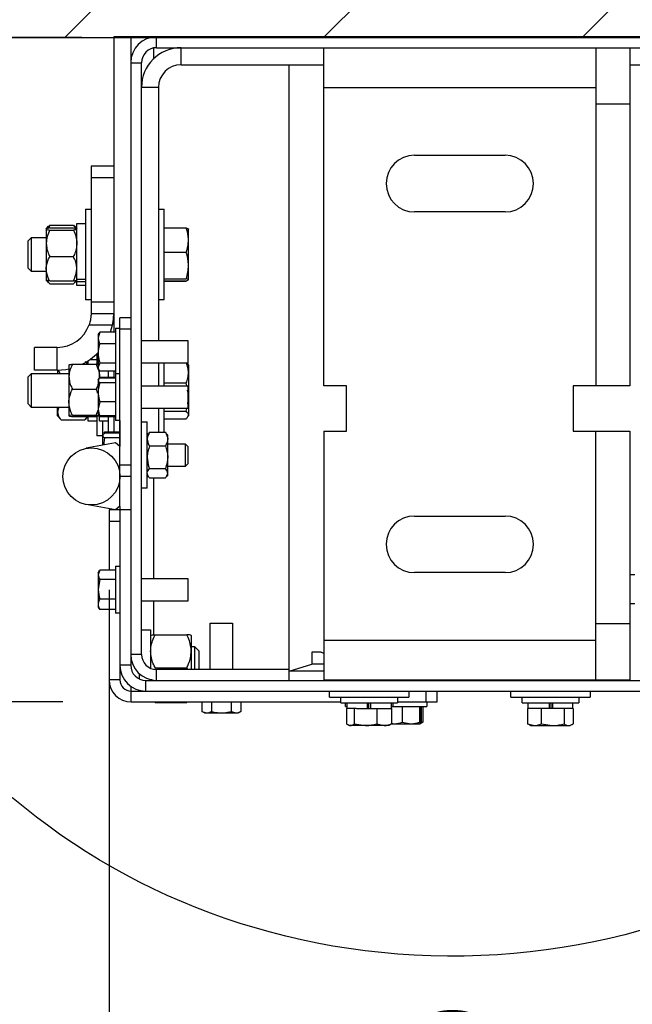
# Model space of a CAD drawing. Header units: inches. Extents: x 170 to 312, y 215 to 248.
# Tile 295 of 557: x 226.201 to 226.62, y 238.45 to 239.123. Entities that reach past the tile are written whole.
import ezdxf

# ---------------------------------------------------------------- set-up
doc = ezdxf.new("R2010")
doc.units = ezdxf.units.IN
doc.header["$LTSCALE"] = 0.25
doc.header["$MEASUREMENT"] = 0
for name, color, linetype in [('ANNOTATIONS', 1, 'Continuous'), ('DETAILS', 4, 'Continuous'), ('STANDARD MOTOR LH', 7, 'Continuous')]:
    doc.layers.add(name, color=color, linetype=linetype)
doc.styles.add('ARIAL', font='arial.ttf', dxfattribs={"height": 0.09375})
doc.dimstyles.new('STANDARD$0', dxfattribs={"dimtxt": 0.09375, "dimasz": 0.09375, "dimexe": 0.03125, "dimexo": 0.046875, "dimgap": 0.09, "dimtad": 0, "dimtih": 1, "dimtoh": 1, "dimdec": 4, "dimzin": 0, "dimdsep": 46, "dimtxsty": 'ARIAL', "dimcen": 0.09, "dimadec": 0, "dimazin": 0, "dimtfac": 1, "dimtdec": 4, "dimtofl": 0, "dimtmove": 0, "dimatfit": 1, "dimfxl": 1, "dimtolj": 1, "dimtzin": 0, "dimarcsym": 0})

# ---------------------------------------------------------------- blocks, each defined once
blk = doc.blocks.new('*D234')
at = {"layer": 'ANNOTATIONS', "color": 0, "lineweight": -2, "transparency": 16777216}
for p, q in [((226.2623, 238.73315), (226.2623, 238.35022)), ((226.76515, 238.71486), (226.76515, 238.35022)), ((226.35605, 238.3971), (226.40389, 238.3971)), ((226.6714, 238.3971), (226.63677, 238.3971))]:
    blk.add_line(p, q, dxfattribs=at)
at = {"layer": 'ANNOTATIONS', "color": 0, "transparency": 16777216}
for points in [[(226.35605, 238.41272), (226.35605, 238.38147), (226.2623, 238.3971)], [(226.6714, 238.41272), (226.6714, 238.38147), (226.76515, 238.3971)]]:
    blk.add_solid(points, dxfattribs=at)
at = {"layer": 'defpoints', "color": 0, "transparency": 16777216}
for p in [(226.2623, 238.78003), (226.76515, 238.76173), (226.76515, 238.3971)]:
    blk.add_point(p, dxfattribs=at)
at = {"layer": 'ANNOTATIONS', "color": 0, "transparency": 16777216, "insert": (226.52033, 238.3971), "char_height": 0.09375, "attachment_point": 5, "style": 'ARIAL'}
blk.add_mtext('\\A1;8"', dxfattribs=at)
blk = doc.blocks.new('*D235')
at = {"layer": 'ANNOTATIONS', "color": 0, "lineweight": -2, "transparency": 16777216}
for p, q in [((225.74219, 239.20442), (225.74219, 239.29817)), ((226.24359, 239.11067), (225.69532, 239.11067)), ((226.23054, 238.65653), (225.69532, 238.65653)), ((225.74219, 238.56278), (225.74219, 238.46903))]:
    blk.add_line(p, q, dxfattribs=at)
at = {"layer": 'ANNOTATIONS', "color": 0, "transparency": 16777216}
for points in [[(225.72657, 239.20442), (225.75782, 239.20442), (225.74219, 239.11067)], [(225.72657, 238.56278), (225.75782, 238.56278), (225.74219, 238.65653)]]:
    blk.add_solid(points, dxfattribs=at)
at = {"layer": 'defpoints', "color": 0, "transparency": 16777216}
for p in [(226.29047, 239.11067), (225.74219, 238.65653), (226.27741, 238.65653)]:
    blk.add_point(p, dxfattribs=at)
at = {"layer": 'ANNOTATIONS', "color": 0, "transparency": 16777216, "insert": (225.74219, 238.92903), "char_height": 0.09375, "attachment_point": 5, "style": 'ARIAL'}
blk.add_mtext('\\A1;7 7/32"', dxfattribs=at)

msp = doc.modelspace()

# ---------------------------------------------------------------- hatches: boundary and pattern name
at = {"layer": 'STANDARD MOTOR LH'}
h = msp.add_hatch(dxfattribs=at)
h.set_pattern_fill('ANSI31', color=256, style=0)
h.set_pattern_definition([(45, (50.32115, -11.93033), (-0.08838835, 0.08838835), [])])
h.paths.add_polyline_path([(226.76515, 239.62629), (226.07765, 239.62629), (226.07765, 239.38909), (226.01355, 239.38909), (226.15562, 239.34219), (226.07765, 239.34219), (226.07765, 239.11067), (226.76515, 239.11067), (226.76515, 239.27317)])

# ---------------------------------------------------------------- linework, layer by layer
at = {"layer": 'DETAILS'}
msp.add_ellipse((226.49637, 238.88981), major_axis=(0.4425, -0.00305), ratio=0.919729, dxfattribs=at)
at = {"layer": 'STANDARD MOTOR LH'}
for p, q in [((226.07765, 239.11067), (226.76515, 239.11067)), ((226.26543, 239.11101), (226.26543, 238.90918)), ((226.74744, 239.11101), (226.26543, 239.11101)), ((226.27704, 239.11101), (226.27704, 238.68161)), ((226.29252, 239.11101), (226.29252, 239.11087)), ((226.29475, 239.10364), (226.29475, 239.11101)), ((226.29252, 239.1034), (226.29252, 239.09588)), ((226.29475, 239.10364), (226.74744, 239.10364)), ((226.31151, 239.09203), (226.31151, 239.10364)), ((226.40902, 238.87262), (226.40902, 239.10364)), ((226.59483, 239.10364), (226.59483, 238.87262)), ((226.61806, 239.10364), (226.61806, 238.87262)), ((226.27704, 239.0933), (226.28441, 239.0933)), ((226.28441, 238.68898), (226.28441, 239.0933)), ((226.31151, 239.09203), (226.40902, 239.09203)), ((226.38543, 238.67127), (226.38543, 239.09203)), ((226.61806, 239.09203), (226.73344, 239.09203)), ((226.29602, 239.07654), (226.28441, 239.07654)), ((226.29602, 239.07654), (226.29602, 238.90357)), ((226.40902, 239.07654), (226.59483, 239.07654)), ((226.61806, 239.06493), (226.59483, 239.06493)), ((226.47096, 239.03009), (226.5329, 239.03009)), ((226.24994, 239.02271), (226.24994, 238.92204)), ((226.26543, 239.02271), (226.24994, 239.02271)), ((226.24994, 239.01497), (226.26543, 239.01497)), ((226.24604, 238.99333), (226.24994, 238.99333)), ((226.24604, 238.99333), (226.24604, 238.9314)), ((226.29602, 238.99333), (226.29993, 238.99333)), ((226.29993, 238.9314), (226.29993, 238.99333)), ((226.5329, 238.99138), (226.47096, 238.99138)), ((226.21935, 238.97977), (226.22091, 238.98158)), ((226.21935, 238.97972), (226.21935, 238.94499)), ((226.22167, 238.98239), (226.22034, 238.98018)), ((226.22167, 238.98239), (226.22088, 238.98152)), ((226.22167, 238.98239), (226.2379, 238.98239)), ((226.22167, 238.98047), (226.2379, 238.98047)), ((226.22167, 238.97897), (226.2379, 238.97897)), ((226.2379, 238.98239), (226.23923, 238.98018)), ((226.2379, 238.98239), (226.23869, 238.98152)), ((226.23866, 238.98158), (226.24022, 238.97977)), ((226.24022, 238.98352), (226.24604, 238.98352)), ((226.24022, 238.94121), (226.24022, 238.98352)), ((226.29993, 238.98062), (226.31497, 238.98062)), ((226.29993, 238.98046), (226.31497, 238.98046)), ((226.3165, 238.97982), (226.31652, 238.97977)), ((226.31652, 238.94501), (226.31652, 238.97974)), ((226.20702, 238.97167), (226.20933, 238.97398)), ((226.20702, 238.95306), (226.20702, 238.97167)), ((226.20933, 238.97398), (226.21935, 238.97398)), ((226.20933, 238.95075), (226.20933, 238.97398)), ((226.22167, 238.96087), (226.2379, 238.96087)), ((226.29993, 238.96385), (226.31497, 238.96385)), ((226.20933, 238.95075), (226.20702, 238.95306)), ((226.21935, 238.95075), (226.20933, 238.95075)), ((226.22091, 238.94315), (226.21935, 238.94496)), ((226.24022, 238.94496), (226.23866, 238.94315)), ((226.24604, 238.94526), (226.24022, 238.94526)), ((226.29993, 238.94575), (226.31497, 238.94575)), ((226.31652, 238.94496), (226.3165, 238.94491)), ((226.22167, 238.94426), (226.2379, 238.94426)), ((226.22167, 238.94234), (226.2379, 238.94234)), ((226.24604, 238.94352), (226.24022, 238.94352)), ((226.24604, 238.94121), (226.24022, 238.94121)), ((226.29993, 238.94427), (226.31497, 238.94427)), ((226.29993, 238.94411), (226.31497, 238.94411)), ((226.24994, 238.9314), (226.24604, 238.9314)), ((226.29993, 238.9314), (226.29602, 238.9314)), ((226.26543, 238.92979), (226.24994, 238.92979)), ((226.24994, 238.92204), (226.26543, 238.92204)), ((226.26967, 238.79024), (226.26967, 238.91906)), ((226.27704, 238.91906), (226.26967, 238.91906)), ((226.24862, 238.9143), (226.26465, 238.9143)), ((226.26323, 238.90918), (226.26465, 238.9143)), ((226.26657, 238.91194), (226.26967, 238.91194)), ((226.26657, 238.91194), (226.26657, 238.84876)), ((226.27704, 238.91132), (226.26967, 238.91132)), ((226.25584, 238.90918), (226.25481, 238.90527)), ((226.25481, 238.90745), (226.2555, 238.90864)), ((226.25481, 238.90745), (226.25481, 238.88422)), ((226.2556, 238.90858), (226.25584, 238.90918)), ((226.26657, 238.90918), (226.25584, 238.90918)), ((226.21122, 238.88334), (226.21122, 238.89882)), ((226.22672, 238.89882), (226.21122, 238.89882)), ((226.22672, 238.88334), (226.22672, 238.89882)), ((226.26657, 238.90136), (226.25584, 238.90136)), ((226.28441, 238.90357), (226.31612, 238.90357)), ((226.31612, 238.90357), (226.31612, 238.88809)), ((226.25378, 238.89437), (226.25378, 238.88748)), ((226.23483, 238.88685), (226.23483, 238.85207)), ((226.23715, 238.88729), (226.25338, 238.88729)), ((226.24638, 238.8887), (226.24759, 238.88729)), ((226.24796, 238.88729), (226.24796, 238.88969)), ((226.24931, 238.89061), (226.25378, 238.89061)), ((226.25338, 238.88729), (226.25466, 238.88418)), ((226.25584, 238.88801), (226.25481, 238.88525)), ((226.2555, 238.88302), (226.25481, 238.88422)), ((226.26657, 238.88801), (226.25584, 238.88801)), ((226.31612, 238.88809), (226.28441, 238.88809)), ((226.29602, 238.88809), (226.29602, 238.87261)), ((226.29993, 238.87261), (226.29993, 238.88809)), ((226.31553, 238.88809), (226.31604, 238.88742)), ((226.31619, 238.88744), (226.31652, 238.88687)), ((226.31652, 238.88687), (226.31652, 238.85206)), ((226.20702, 238.87877), (226.20933, 238.88107)), ((226.20702, 238.86016), (226.20702, 238.87877)), ((226.20933, 238.88107), (226.23483, 238.88107)), ((226.20933, 238.85785), (226.20933, 238.88107)), ((226.22672, 238.88334), (226.21122, 238.88334)), ((226.22709, 238.88334), (226.22709, 238.88107)), ((226.2275, 238.88345), (226.22853, 238.88107)), ((226.25481, 238.87648), (226.25541, 238.87752)), ((226.2557, 238.87882), (226.25558, 238.87782)), ((226.2557, 238.87803), (226.2557, 238.88288)), ((226.25584, 238.87776), (226.25571, 238.87756)), ((226.26657, 238.88249), (226.25584, 238.88249)), ((226.26657, 238.87827), (226.25584, 238.87827)), ((226.26657, 238.87816), (226.25584, 238.87816)), ((226.26657, 238.87776), (226.25584, 238.87776)), ((226.26153, 238.88249), (226.26153, 238.87827)), ((226.26543, 238.88249), (226.26543, 238.87827)), ((226.26657, 238.88097), (226.26967, 238.88097)), ((226.25526, 238.87684), (226.25481, 238.87613)), ((226.25481, 238.87648), (226.25481, 238.85325)), ((226.26657, 238.87449), (226.25584, 238.87449)), ((226.28441, 238.87261), (226.31612, 238.87261)), ((226.29993, 238.87449), (226.31497, 238.87449)), ((226.31529, 238.87261), (226.31497, 238.87449)), ((226.31612, 238.87261), (226.31612, 238.85712)), ((226.42451, 238.87262), (226.40902, 238.87262)), ((226.42451, 238.84165), (226.42451, 238.87262)), ((226.57935, 238.87262), (226.57935, 238.84165)), ((226.61806, 238.87262), (226.57935, 238.87262)), ((226.23715, 238.87035), (226.25338, 238.87035)), ((226.31612, 238.86015), (226.31652, 238.86481)), ((226.20933, 238.85785), (226.20702, 238.86016)), ((226.23483, 238.85785), (226.20933, 238.85785)), ((226.22709, 238.85206), (226.22709, 238.85785)), ((226.25584, 238.8616), (226.25481, 238.85678)), ((226.26657, 238.8616), (226.25584, 238.8616)), ((226.22923, 238.84958), (226.22709, 238.85206)), ((226.23715, 238.85252), (226.25338, 238.85252)), ((226.23715, 238.85163), (226.25338, 238.85163)), ((226.24759, 238.85163), (226.24583, 238.84958)), ((226.24796, 238.84831), (226.24796, 238.85163)), ((226.25338, 238.85252), (226.25502, 238.85231)), ((226.25378, 238.85156), (226.25378, 238.83849)), ((226.25541, 238.85221), (226.25481, 238.85325)), ((226.25584, 238.85197), (226.25526, 238.85289)), ((226.25584, 238.85157), (226.25555, 238.8523)), ((226.2557, 238.84831), (226.2557, 238.8517)), ((226.26657, 238.85197), (226.25584, 238.85197)), ((226.26657, 238.85157), (226.25584, 238.85157)), ((226.26657, 238.85146), (226.25584, 238.85146)), ((226.26153, 238.85146), (226.26153, 238.8409)), ((226.26543, 238.85146), (226.26543, 238.8409)), ((226.31612, 238.85712), (226.28441, 238.85712)), ((226.29602, 238.85712), (226.29602, 238.84079)), ((226.29993, 238.84079), (226.29993, 238.85712)), ((226.29993, 238.85513), (226.31497, 238.85513)), ((226.31497, 238.85513), (226.31544, 238.85712)), ((226.31652, 238.85206), (226.31619, 238.85149)), ((226.22918, 238.84965), (226.22941, 238.84937)), ((226.22941, 238.84937), (226.24564, 238.84937)), ((226.24587, 238.84965), (226.24564, 238.84937)), ((226.25378, 238.84831), (226.24796, 238.84831)), ((226.26153, 238.84831), (226.2557, 238.84831)), ((226.25769, 238.84831), (226.25769, 238.83849)), ((226.26967, 238.84876), (226.26657, 238.84876)), ((226.26961, 238.84876), (226.26961, 238.83115)), ((226.28441, 238.84797), (226.28831, 238.84797)), ((226.28831, 238.80251), (226.28831, 238.84797)), ((226.29993, 238.8501), (226.31497, 238.8501)), ((226.25769, 238.83849), (226.25378, 238.83849)), ((226.25796, 238.8388), (226.25813, 238.8391)), ((226.25796, 238.83196), (226.25796, 238.83852)), ((226.25888, 238.8404), (226.25916, 238.84088)), ((226.25918, 238.8409), (226.25897, 238.84025)), ((226.26961, 238.8409), (226.25918, 238.8409)), ((226.26961, 238.84012), (226.25918, 238.84012)), ((226.28831, 238.83879), (226.28924, 238.84004)), ((226.2894, 238.83999), (226.28986, 238.84079)), ((226.28986, 238.84079), (226.30076, 238.84079)), ((226.30123, 238.83999), (226.30076, 238.84079)), ((226.30138, 238.84004), (226.30231, 238.83879)), ((226.30231, 238.81169), (226.30231, 238.83879)), ((226.40902, 238.84165), (226.40902, 238.67133)), ((226.40902, 238.84165), (226.42451, 238.84165)), ((226.57935, 238.84165), (226.61806, 238.84165)), ((226.59483, 238.67133), (226.59483, 238.84165)), ((226.61806, 238.84165), (226.61806, 238.67133)), ((226.26669, 238.83357), (226.24661, 238.82986)), ((226.25918, 238.83691), (226.25838, 238.83203)), ((226.26961, 238.83691), (226.25918, 238.83691)), ((226.26967, 238.8311), (226.26669, 238.83357)), ((226.28986, 238.83154), (226.30076, 238.83154)), ((226.30231, 238.83298), (226.31422, 238.83298)), ((226.31422, 238.83298), (226.31606, 238.83114)), ((226.31422, 238.83298), (226.31422, 238.8175)), ((226.31606, 238.83114), (226.31606, 238.81934)), ((226.27704, 238.81841), (226.26967, 238.81841)), ((226.31422, 238.8175), (226.30231, 238.8175)), ((226.31606, 238.81934), (226.31422, 238.8175)), ((226.27704, 238.81067), (226.26967, 238.81067)), ((226.28924, 238.81044), (226.28831, 238.81169)), ((226.28986, 238.81599), (226.30076, 238.81599)), ((226.30231, 238.81169), (226.30138, 238.81044)), ((226.28986, 238.80969), (226.30076, 238.80969)), ((226.29252, 238.80969), (226.29252, 238.74095)), ((226.28831, 238.80251), (226.28441, 238.80251)), ((226.26669, 238.78777), (226.24661, 238.79149)), ((226.26967, 238.79024), (226.26669, 238.78777)), ((226.26961, 238.79019), (226.26961, 238.78777)), ((226.2623, 238.78777), (226.2623, 238.74661)), ((226.27704, 238.78777), (226.2623, 238.78777)), ((226.26543, 238.788), (226.26543, 238.78777)), ((226.26967, 238.78777), (226.26967, 238.67164)), ((226.47096, 238.78359), (226.5329, 238.78359)), ((226.2623, 238.78003), (226.26967, 238.78003)), ((226.25584, 238.74661), (226.25481, 238.74342)), ((226.25481, 238.74482), (226.25582, 238.74658)), ((226.25481, 238.74482), (226.25481, 238.72159)), ((226.26657, 238.74661), (226.25584, 238.74661)), ((226.2623, 238.74661), (226.25584, 238.74661)), ((226.26657, 238.74931), (226.26967, 238.74931)), ((226.26657, 238.74931), (226.26657, 238.7171)), ((226.5329, 238.74488), (226.47096, 238.74488)), ((226.61806, 238.74358), (226.62166, 238.74358)), ((226.25584, 238.74024), (226.25481, 238.73354)), ((226.26657, 238.74024), (226.25584, 238.74024)), ((226.28441, 238.74095), (226.31612, 238.74095)), ((226.31612, 238.74095), (226.31612, 238.72546)), ((226.26657, 238.72684), (226.25584, 238.72684)), ((226.31612, 238.72546), (226.28441, 238.72546)), ((226.29252, 238.72546), (226.29252, 238.70237)), ((226.62166, 238.72357), (226.61806, 238.72357)), ((226.25573, 238.71998), (226.25481, 238.72159)), ((226.25584, 238.7198), (226.25578, 238.72001)), ((226.26657, 238.7198), (226.25584, 238.7198)), ((226.2623, 238.71979), (226.25584, 238.71979)), ((226.2623, 238.7198), (226.2623, 238.67164)), ((226.26967, 238.7171), (226.26657, 238.7171)), ((226.33123, 238.67864), (226.33123, 238.71035)), ((226.33123, 238.71035), (226.34672, 238.71035)), ((226.34672, 238.71035), (226.34672, 238.67864)), ((226.59483, 238.71004), (226.61806, 238.71004)), ((226.28441, 238.70573), (226.29067, 238.70573)), ((226.29067, 238.70573), (226.29067, 238.67948)), ((226.29376, 238.70249), (226.31532, 238.70249)), ((226.31841, 238.70203), (226.31841, 238.67864)), ((226.59483, 238.69843), (226.40902, 238.69843)), ((226.28441, 238.68898), (226.27704, 238.68898)), ((226.31841, 238.6943), (226.32066, 238.6943)), ((226.32066, 238.6943), (226.32349, 238.69146)), ((226.32066, 238.6943), (226.32066, 238.67864)), ((226.32349, 238.69146), (226.32349, 238.67864)), ((226.40091, 238.69047), (226.40091, 238.68242)), ((226.4071, 238.69047), (226.40091, 238.69047)), ((226.4071, 238.69047), (226.40902, 238.68989)), ((226.38543, 238.67746), (226.40091, 238.68242)), ((226.40902, 238.68242), (226.40091, 238.68242)), ((226.27704, 238.68161), (226.26967, 238.68161)), ((226.28292, 238.6758), (226.28292, 238.67228)), ((226.29376, 238.67974), (226.29344, 238.67891)), ((226.29376, 238.67974), (226.31532, 238.67974)), ((226.29475, 238.67127), (226.29475, 238.67864)), ((226.38543, 238.67864), (226.29475, 238.67864)), ((226.31532, 238.67974), (226.31575, 238.67864)), ((226.40902, 238.67746), (226.38543, 238.67746)), ((226.26967, 238.67164), (226.2623, 238.67164)), ((226.28738, 238.6639), (226.28738, 238.67127)), ((226.28738, 238.67127), (226.74744, 238.67127)), ((226.29067, 238.67175), (226.29067, 238.67127)), ((226.29125, 238.67198), (226.29114, 238.67127)), ((226.61806, 238.67133), (226.40902, 238.67133)), ((226.43225, 238.67127), (226.43225, 238.67133)), ((226.44773, 238.67133), (226.44773, 238.67127)), ((226.45548, 238.67127), (226.45548, 238.67133)), ((226.47096, 238.67133), (226.47096, 238.67127)), ((226.55612, 238.67127), (226.55612, 238.67133)), ((226.57161, 238.67133), (226.57161, 238.67127)), ((226.27704, 238.66723), (226.27704, 238.66391)), ((226.27741, 238.65653), (226.27741, 238.6639)), ((226.27741, 238.6639), (226.74744, 238.6639)), ((226.28292, 238.66447), (226.28292, 238.6639)), ((226.4129, 238.65987), (226.4129, 238.6639)), ((226.46709, 238.6639), (226.46709, 238.65987)), ((226.4787, 238.6639), (226.4787, 238.65653)), ((226.48644, 238.65653), (226.48644, 238.6639)), ((226.53677, 238.65987), (226.53677, 238.6639)), ((226.59096, 238.6639), (226.59096, 238.65987)), ((226.27741, 238.65653), (226.42064, 238.65653)), ((226.29355, 238.65653), (226.29376, 238.65607)), ((226.29376, 238.65607), (226.31532, 238.65607)), ((226.31553, 238.65653), (226.31532, 238.65607)), ((226.32557, 238.65653), (226.32557, 238.65007)), ((226.33227, 238.65653), (226.33227, 238.65007)), ((226.34568, 238.65653), (226.34568, 238.65007)), ((226.35239, 238.65653), (226.35239, 238.65007)), ((226.4129, 238.65987), (226.46709, 238.65987)), ((226.42064, 238.65585), (226.42064, 238.65987)), ((226.42064, 238.65585), (226.45935, 238.65585)), ((226.42389, 238.65343), (226.42389, 238.65585)), ((226.42491, 238.65201), (226.42491, 238.65585)), ((226.43878, 238.65201), (226.43878, 238.65585)), ((226.43934, 238.65585), (226.43934, 238.65201)), ((226.44061, 238.65585), (226.44061, 238.65201)), ((226.44115, 238.65201), (226.44115, 238.65585)), ((226.45507, 238.65585), (226.45507, 238.65201)), ((226.4561, 238.65585), (226.4561, 238.65343)), ((226.45935, 238.65987), (226.45935, 238.65585)), ((226.45935, 238.65653), (226.48644, 238.65653)), ((226.47932, 238.65653), (226.47932, 238.65343)), ((226.53677, 238.65987), (226.59096, 238.65987)), ((226.54451, 238.65585), (226.54451, 238.65987)), ((226.54451, 238.65585), (226.58322, 238.65585)), ((226.54878, 238.65201), (226.54878, 238.65585)), ((226.56327, 238.65201), (226.56327, 238.65585)), ((226.56355, 238.65585), (226.56355, 238.65201)), ((226.56481, 238.65585), (226.56481, 238.65201)), ((226.56564, 238.65201), (226.56564, 238.65585)), ((226.57894, 238.65585), (226.57894, 238.65201)), ((226.58322, 238.65987), (226.58322, 238.65585)), ((226.32736, 238.64903), (226.32557, 238.65007)), ((226.32557, 238.65007), (226.32892, 238.64903)), ((226.32736, 238.64903), (226.35059, 238.64903)), ((226.34568, 238.65007), (226.34903, 238.64903)), ((226.35239, 238.65007), (226.35059, 238.64903)), ((226.42389, 238.65343), (226.42481, 238.65343)), ((226.42459, 238.65201), (226.42459, 238.64157)), ((226.42928, 238.65201), (226.42459, 238.65201)), ((226.43105, 238.65201), (226.42942, 238.65201)), ((226.42983, 238.65201), (226.42983, 238.64157)), ((226.43127, 238.65201), (226.45539, 238.65201)), ((226.44523, 238.65201), (226.44523, 238.64157)), ((226.45507, 238.65343), (226.47932, 238.65343)), ((226.45539, 238.65201), (226.45539, 238.64157)), ((226.46262, 238.65343), (226.46262, 238.6427)), ((226.47452, 238.65343), (226.47452, 238.6427)), ((226.47512, 238.65343), (226.47512, 238.6427)), ((226.47558, 238.65343), (226.47558, 238.6427)), ((226.47663, 238.65343), (226.47663, 238.6427)), ((226.5483, 238.65201), (226.5483, 238.64157)), ((226.57942, 238.65201), (226.5483, 238.65201)), ((226.55764, 238.65201), (226.55764, 238.64157)), ((226.5732, 238.65201), (226.5732, 238.64157)), ((226.57942, 238.65201), (226.57942, 238.64157)), ((226.45539, 238.64195), (226.45697, 238.64166)), ((226.46262, 238.6427), (226.46857, 238.64166)), ((226.47663, 238.6427), (226.47484, 238.64167)), ((226.47558, 238.6427), (226.47507, 238.64208)), ((226.47575, 238.64241), (226.47663, 238.6427)), ((226.42643, 238.64036), (226.4256, 238.64084)), ((226.45356, 238.64036), (226.42643, 238.64036)), ((226.42983, 238.64157), (226.43753, 238.64036)), ((226.44523, 238.64157), (226.45031, 238.64036)), ((226.45439, 238.64084), (226.45356, 238.64036)), ((226.45539, 238.64157), (226.4544, 238.64085)), ((226.45539, 238.64166), (226.47482, 238.64166)), ((226.47484, 238.64167), (226.47483, 238.64166)), ((226.5483, 238.64157), (226.55297, 238.64036)), ((226.54912, 238.64118), (226.5483, 238.64157)), ((226.5503, 238.64036), (226.54908, 238.64107)), ((226.5503, 238.64036), (226.57743, 238.64036)), ((226.55764, 238.64157), (226.56542, 238.64036)), ((226.57865, 238.64107), (226.57743, 238.64036))]:
    msp.add_line(p, q, dxfattribs=at)
at = {"layer": 'STANDARD MOTOR LH', "flags": 128}
msp.add_lwpolyline([(226.22672, 238.88334), (226.23259, 238.88378), (226.23483, 238.88419)], dxfattribs=at)
at = {"layer": 'STANDARD MOTOR LH'}
msp.add_circle((226.25016, 238.81067), 0.01951, dxfattribs=at)
for centre, radius, start, end in [((226.29475, 239.0933), 0.01771, 90, 180), ((226.31151, 239.07654), 0.0271, 90, 180), ((226.29475, 239.0933), 0.01034, 90, 180), ((226.31151, 239.07654), 0.01548, 90, 180), ((226.47096, 239.01074), 0.01935, 90, 270), ((226.5329, 239.01074), 0.01935, 270, 90), ((226.22672, 238.92204), 0.02323, 270, 340.52878), ((226.22672, 238.92204), 0.03871, 296.13582, 316.51878), ((226.47096, 238.76423), 0.01935, 90, 270), ((226.5329, 238.76423), 0.01935, 270, 90), ((226.29475, 238.68898), 0.01771, 180, 270), ((226.29475, 238.68898), 0.01034, 180, 270), ((226.28738, 238.68161), 0.01771, 180, 270), ((226.28738, 238.68161), 0.01034, 180, 270), ((226.27741, 238.67164), 0.01511, 180, 270), ((226.27741, 238.67164), 0.00774, 180, 270)]:
    msp.add_arc(centre, radius, start, end, dxfattribs=at)
for points, knots in [([(226.22167, 238.98047), (226.22106, 238.98035), (226.21982, 238.98011), (226.21935, 238.97986), (226.21935, 238.97972), (226.21935, 238.97972)], [0, 0, 0, 0, 0.483998, 0.985621, 1, 1, 1, 1]), ([(226.21935, 238.97972), (226.21944, 238.97962), (226.21962, 238.9794), (226.22066, 238.97916), (226.22144, 238.97902), (226.22167, 238.97897)], [0, 0, 0, 0, 0.405721, 0.826099, 1, 1, 1, 1]), ([(226.22167, 238.97897), (226.22106, 238.97757), (226.21982, 238.9747), (226.21935, 238.97157), (226.21935, 238.96997), (226.21935, 238.96992)], [0, 0, 0, 0, 0.483998, 0.985621, 1, 1, 1, 1]), ([(226.2379, 238.98047), (226.23851, 238.98035), (226.23975, 238.98011), (226.24022, 238.97986), (226.24022, 238.97972), (226.24022, 238.97972)], [0, 0, 0, 0, 0.483998, 0.985621, 1, 1, 1, 1]), ([(226.24022, 238.97972), (226.24013, 238.97962), (226.23995, 238.9794), (226.23891, 238.97916), (226.23813, 238.97902), (226.2379, 238.97897)], [0, 0, 0, 0, 0.405721, 0.826099, 1, 1, 1, 1]), ([(226.2379, 238.97897), (226.23851, 238.97757), (226.23975, 238.9747), (226.24022, 238.97157), (226.24022, 238.96997), (226.24022, 238.96992)], [0, 0, 0, 0, 0.483998, 0.985621, 1, 1, 1, 1]), ([(226.31652, 238.97216), (226.31652, 238.97235), (226.3165, 238.97516), (226.31571, 238.97791), (226.31497, 238.98046)], [0, 0, 0, 0, 0.070219, 1, 1, 1, 1]), ([(226.31497, 238.98046), (226.3156, 238.98028), (226.31643, 238.98003), (226.31651, 238.97978), (226.31652, 238.97972)], [0, 0, 0, 0, 0.763373, 1, 1, 1, 1]), ([(226.31497, 238.96385), (226.3154, 238.9652), (226.31628, 238.96792), (226.31644, 238.97073), (226.31652, 238.97216)], [0, 0, 0, 0, 0.495458, 1, 1, 1, 1]), ([(226.21935, 238.96992), (226.21944, 238.96866), (226.21962, 238.96608), (226.22066, 238.96308), (226.22144, 238.96137), (226.22167, 238.96087)], [0, 0, 0, 0, 0.405721, 0.826099, 1, 1, 1, 1]), ([(226.24022, 238.96992), (226.24013, 238.96866), (226.23995, 238.96608), (226.23891, 238.96308), (226.23813, 238.96137), (226.2379, 238.96087)], [0, 0, 0, 0, 0.405721, 0.826099, 1, 1, 1, 1]), ([(226.21935, 238.95257), (226.21935, 238.95276), (226.21938, 238.95507), (226.22019, 238.95792), (226.22142, 238.96038), (226.22167, 238.96087)], [0, 0, 0, 0, 0.0660449, 0.8129016, 1, 1, 1, 1]), ([(226.24022, 238.95257), (226.24022, 238.95276), (226.24019, 238.95507), (226.23938, 238.95792), (226.23814, 238.96038), (226.2379, 238.96087)], [0, 0, 0, 0, 0.0660449, 0.8129016, 1, 1, 1, 1]), ([(226.31652, 238.9548), (226.31652, 238.95501), (226.3165, 238.95807), (226.31571, 238.96106), (226.31497, 238.96385)], [0, 0, 0, 0, 0.070219, 1, 1, 1, 1]), ([(226.22167, 238.94426), (226.22132, 238.94496), (226.21998, 238.9476), (226.21962, 238.95047), (226.21935, 238.95257)], [0, 0, 0, 0, 0.2661568, 1, 1, 1, 1]), ([(226.2379, 238.94426), (226.23825, 238.94496), (226.23958, 238.9476), (226.23995, 238.95047), (226.24022, 238.95257)], [0, 0, 0, 0, 0.2661568, 1, 1, 1, 1]), ([(226.31497, 238.94575), (226.3154, 238.94722), (226.31628, 238.95019), (226.31644, 238.95325), (226.31652, 238.9548)], [0, 0, 0, 0, 0.495458, 1, 1, 1, 1]), ([(226.22167, 238.94426), (226.22106, 238.94438), (226.21982, 238.94461), (226.21935, 238.94487), (226.21935, 238.94501), (226.21935, 238.94501)], [0, 0, 0, 0, 0.483998, 0.985621, 1, 1, 1, 1]), ([(226.2379, 238.94426), (226.23851, 238.94438), (226.23975, 238.94461), (226.24022, 238.94487), (226.24022, 238.94501), (226.24022, 238.94501)], [0, 0, 0, 0, 0.483998, 0.985621, 1, 1, 1, 1]), ([(226.31652, 238.94501), (226.31651, 238.94507), (226.31643, 238.94532), (226.3156, 238.94556), (226.31497, 238.94575)], [0, 0, 0, 0, 0.236627, 1, 1, 1, 1]), ([(226.31497, 238.94427), (226.31517, 238.94432), (226.31608, 238.94456), (226.31633, 238.94481), (226.31652, 238.94501)], [0, 0, 0, 0, 0.217079, 1, 1, 1, 1]), ([(226.22022, 238.94457), (226.2204, 238.94408), (226.22068, 238.94331), (226.22141, 238.94259), (226.22167, 238.94234)], [0, 0, 0, 0, 0.646739, 1, 1, 1, 1]), ([(226.23935, 238.94457), (226.23917, 238.94408), (226.23889, 238.94331), (226.23816, 238.94259), (226.2379, 238.94234)], [0, 0, 0, 0, 0.646739, 1, 1, 1, 1]), ([(226.24994, 238.92204), (226.24994, 238.92196), (226.24995, 238.92179), (226.24991, 238.92046), (226.24971, 238.91852), (226.24928, 238.91634), (226.24882, 238.91492), (226.24862, 238.9143)], [0, 0, 0, 0, 0.212005, 0.424036, 0.63502, 0.842044, 1, 1, 1, 1]), ([(226.26465, 238.9143), (226.2648, 238.91516), (226.26512, 238.91687), (226.26534, 238.91918), (226.26542, 238.92094), (226.26543, 238.9219), (226.26543, 238.922), (226.26543, 238.92204)], [0, 0, 0, 0, 0.213482, 0.427084, 0.638491, 0.850823, 1, 1, 1, 1]), ([(226.25481, 238.90527), (226.25481, 238.90517), (226.25482, 238.90385), (226.25535, 238.90256), (226.25584, 238.90136)], [0, 0, 0, 0, 0.070198, 1, 1, 1, 1]), ([(226.25584, 238.90136), (226.25544, 238.89975), (226.25488, 238.89755), (226.25482, 238.89529), (226.25481, 238.89468)], [0, 0, 0, 0, 0.731369, 1, 1, 1, 1]), ([(226.25481, 238.89468), (226.25492, 238.89301), (226.25508, 238.89075), (226.25569, 238.88857), (226.25584, 238.88801)], [0, 0, 0, 0, 0.742452, 1, 1, 1, 1]), ([(226.23715, 238.88729), (226.23654, 238.88598), (226.2353, 238.8833), (226.23484, 238.88037), (226.23483, 238.87886), (226.23483, 238.87882)], [0, 0, 0, 0, 0.483998, 0.985621, 1, 1, 1, 1]), ([(226.23483, 238.88685), (226.23492, 238.88691), (226.2351, 238.88704), (226.23614, 238.88718), (226.23692, 238.88727), (226.23715, 238.88729)], [0, 0, 0, 0, 0.405721, 0.826099, 1, 1, 1, 1]), ([(226.24586, 238.88927), (226.24615, 238.88896), (226.24673, 238.88832), (226.24692, 238.88764), (226.24701, 238.88729)], [0, 0, 0, 0, 0.4987652, 1, 1, 1, 1]), ([(226.25481, 238.88711), (226.25458, 238.88714), (226.25421, 238.88721), (226.25362, 238.88727), (226.25338, 238.88729)], [0, 0, 0, 0, 0.597806, 1, 1, 1, 1]), ([(226.25481, 238.88525), (226.25481, 238.88519), (226.25482, 238.88445), (226.25523, 238.88374), (226.2556, 238.88308)], [0, 0, 0, 0, 0.089521, 1, 1, 1, 1]), ([(226.31652, 238.88166), (226.31652, 238.88183), (226.3165, 238.884), (226.3158, 238.88613), (226.31514, 238.88809)], [0, 0, 0, 0, 0.078261, 1, 1, 1, 1]), ([(226.23483, 238.87882), (226.23492, 238.87764), (226.2351, 238.87523), (226.23614, 238.87242), (226.23692, 238.87082), (226.23715, 238.87035)], [0, 0, 0, 0, 0.405721, 0.826099, 1, 1, 1, 1]), ([(226.25485, 238.88372), (226.25491, 238.88358), (226.25555, 238.88206), (226.2557, 238.88037), (226.2557, 238.87886), (226.2557, 238.87882)], [0, 0, 0, 0, 0.091447, 0.974683, 1, 1, 1, 1]), ([(226.31497, 238.87449), (226.3154, 238.87566), (226.31628, 238.87801), (226.31644, 238.88043), (226.31652, 238.88166)], [0, 0, 0, 0, 0.495458, 1, 1, 1, 1]), ([(226.25481, 238.87393), (226.25458, 238.8732), (226.25421, 238.87198), (226.25362, 238.87082), (226.25338, 238.87035)], [0, 0, 0, 0, 0.597806, 1, 1, 1, 1]), ([(226.25481, 238.87613), (226.25481, 238.87609), (226.25482, 238.87554), (226.25535, 238.875), (226.25584, 238.87449)], [0, 0, 0, 0, 0.070198, 1, 1, 1, 1]), ([(226.25584, 238.87449), (226.25544, 238.87294), (226.25488, 238.87081), (226.25482, 238.86863), (226.25481, 238.86805)], [0, 0, 0, 0, 0.7313694, 1, 1, 1, 1]), ([(226.23483, 238.86144), (226.23483, 238.86164), (226.23486, 238.86413), (226.23568, 238.86718), (226.23691, 238.86982), (226.23715, 238.87035)], [0, 0, 0, 0, 0.066045, 0.812902, 1, 1, 1, 1]), ([(226.25441, 238.86747), (226.25432, 238.86791), (226.25413, 238.8689), (226.25365, 238.86983), (226.25338, 238.87035)], [0, 0, 0, 0, 0.432707, 1, 1, 1, 1]), ([(226.25481, 238.86805), (226.25492, 238.86642), (226.25508, 238.86424), (226.25569, 238.86214), (226.25584, 238.8616)], [0, 0, 0, 0, 0.742452, 1, 1, 1, 1]), ([(226.31652, 238.86481), (226.31652, 238.86504), (226.31652, 238.86662), (226.31615, 238.86817), (226.31583, 238.86949)], [0, 0, 0, 0, 0.14535, 1, 1, 1, 1]), ([(226.22814, 238.85785), (226.22801, 238.85767), (226.22729, 238.85664), (226.22709, 238.8555), (226.22709, 238.85458), (226.22709, 238.85456)], [0, 0, 0, 0, 0.174048, 0.976985, 1, 1, 1, 1]), ([(226.23715, 238.85252), (226.2368, 238.85327), (226.23547, 238.85611), (226.2351, 238.85918), (226.23483, 238.86144)], [0, 0, 0, 0, 0.266157, 1, 1, 1, 1]), ([(226.22709, 238.85456), (226.22718, 238.85383), (226.22736, 238.85236), (226.2284, 238.85064), (226.22918, 238.84966), (226.22941, 238.84937)], [0, 0, 0, 0, 0.405721, 0.826099, 1, 1, 1, 1]), ([(226.23715, 238.85252), (226.23654, 238.85245), (226.2353, 238.85231), (226.23484, 238.85216), (226.23483, 238.85208), (226.23483, 238.85207)], [0, 0, 0, 0, 0.483998, 0.985621, 1, 1, 1, 1]), ([(226.23483, 238.85207), (226.23492, 238.85201), (226.2351, 238.85189), (226.23614, 238.85174), (226.23692, 238.85165), (226.23715, 238.85163)], [0, 0, 0, 0, 0.405721, 0.826099, 1, 1, 1, 1]), ([(226.2471, 238.85163), (226.24687, 238.85116), (226.24648, 238.85039), (226.24588, 238.84966), (226.24564, 238.84937)], [0, 0, 0, 0, 0.609595, 1, 1, 1, 1]), ([(226.25338, 238.85252), (226.25377, 238.85326), (226.25433, 238.85432), (226.25452, 238.85546), (226.25457, 238.85579)], [0, 0, 0, 0, 0.707847, 1, 1, 1, 1]), ([(226.25529, 238.8519), (226.25528, 238.85189), (226.25514, 238.85183), (226.25438, 238.85174), (226.25361, 238.85165), (226.25338, 238.85163)], [0, 0, 0, 0, 0.020381, 0.713339, 1, 1, 1, 1]), ([(226.25481, 238.85678), (226.25481, 238.85667), (226.25482, 238.85504), (226.25535, 238.85345), (226.25584, 238.85197)], [0, 0, 0, 0, 0.070198, 1, 1, 1, 1]), ([(226.31652, 238.85261), (226.31651, 238.85281), (226.31643, 238.85366), (226.3156, 238.85449), (226.31497, 238.85513)], [0, 0, 0, 0, 0.236627, 1, 1, 1, 1]), ([(226.31497, 238.8501), (226.31517, 238.85027), (226.31608, 238.85109), (226.31633, 238.85195), (226.31652, 238.85261)], [0, 0, 0, 0, 0.217079, 1, 1, 1, 1]), ([(226.25918, 238.84012), (226.25891, 238.83992), (226.25839, 238.83951), (226.25802, 238.83897), (226.25798, 238.83864), (226.25796, 238.83852)], [0, 0, 0, 0, 0.385374, 0.774504, 1, 1, 1, 1]), ([(226.25796, 238.83852), (226.25801, 238.8383), (226.25809, 238.83787), (226.25861, 238.83733), (226.25903, 238.83702), (226.25918, 238.83691)], [0, 0, 0, 0, 0.39551, 0.797092, 1, 1, 1, 1]), ([(226.28986, 238.84079), (226.28913, 238.83937), (226.28834, 238.83785), (226.28831, 238.83627), (226.28831, 238.83616)], [0, 0, 0, 0, 0.932064, 1, 1, 1, 1]), ([(226.30076, 238.84079), (226.3015, 238.83937), (226.30229, 238.83785), (226.30231, 238.83627), (226.30231, 238.83616)], [0, 0, 0, 0, 0.932064, 1, 1, 1, 1]), ([(226.28831, 238.83616), (226.28856, 238.83479), (226.28883, 238.83321), (226.28974, 238.83173), (226.28986, 238.83154)], [0, 0, 0, 0, 0.872228, 1, 1, 1, 1]), ([(226.28986, 238.83154), (226.28913, 238.82915), (226.28834, 238.82659), (226.28831, 238.82394), (226.28831, 238.82376)], [0, 0, 0, 0, 0.932064, 1, 1, 1, 1]), ([(226.30231, 238.83616), (226.30207, 238.83479), (226.30179, 238.83321), (226.30088, 238.83173), (226.30076, 238.83154)], [0, 0, 0, 0, 0.872228, 1, 1, 1, 1]), ([(226.30076, 238.83154), (226.3015, 238.82915), (226.30229, 238.82659), (226.30231, 238.82394), (226.30231, 238.82376)], [0, 0, 0, 0, 0.932064, 1, 1, 1, 1]), ([(226.28831, 238.82376), (226.28856, 238.82145), (226.28883, 238.81879), (226.28974, 238.81631), (226.28986, 238.81599)], [0, 0, 0, 0, 0.8722285, 1, 1, 1, 1]), ([(226.30231, 238.82376), (226.30207, 238.82145), (226.30179, 238.81879), (226.30088, 238.81631), (226.30076, 238.81599)], [0, 0, 0, 0, 0.872228, 1, 1, 1, 1]), ([(226.28831, 238.81284), (226.28832, 238.81304), (226.28839, 238.81412), (226.2892, 238.81515), (226.28986, 238.81599)], [0, 0, 0, 0, 0.189664, 1, 1, 1, 1]), ([(226.28986, 238.80969), (226.28963, 238.80995), (226.28873, 238.81097), (226.28849, 238.81204), (226.28831, 238.81284)], [0, 0, 0, 0, 0.262092, 1, 1, 1, 1]), ([(226.30231, 238.81284), (226.3023, 238.81304), (226.30224, 238.81412), (226.30142, 238.81515), (226.30076, 238.81599)], [0, 0, 0, 0, 0.189664, 1, 1, 1, 1]), ([(226.30076, 238.80969), (226.301, 238.80995), (226.30189, 238.81097), (226.30213, 238.81204), (226.30231, 238.81284)], [0, 0, 0, 0, 0.262092, 1, 1, 1, 1]), ([(226.25481, 238.74342), (226.25481, 238.74335), (226.25482, 238.74227), (226.25535, 238.74122), (226.25584, 238.74024)], [0, 0, 0, 0, 0.070198, 1, 1, 1, 1]), ([(226.25481, 238.73354), (226.25481, 238.73338), (226.25482, 238.73112), (226.25535, 238.7289), (226.25584, 238.72684)], [0, 0, 0, 0, 0.070198, 1, 1, 1, 1]), ([(226.25584, 238.72684), (226.25569, 238.72654), (226.25508, 238.7254), (226.25492, 238.7242), (226.25481, 238.72332)], [0, 0, 0, 0, 0.2575476, 1, 1, 1, 1]), ([(226.25481, 238.72332), (226.25482, 238.723), (226.25488, 238.72181), (226.25544, 238.72065), (226.25584, 238.7198)], [0, 0, 0, 0, 0.268631, 1, 1, 1, 1]), ([(226.29067, 238.69112), (226.29067, 238.69138), (226.29069, 238.69308), (226.2912, 238.69626), (226.29244, 238.69978), (226.29344, 238.70182), (226.29376, 238.70249)], [0, 0, 0, 0, 0.066532, 0.435283, 0.814551, 1, 1, 1, 1]), ([(226.29067, 238.70203), (226.29078, 238.70209), (226.29102, 238.70223), (226.29241, 238.70238), (226.29346, 238.70247), (226.29376, 238.70249)], [0, 0, 0, 0, 0.4062922, 0.8272698, 1, 1, 1, 1]), ([(226.31841, 238.69112), (226.31841, 238.69138), (226.31839, 238.69308), (226.31788, 238.69626), (226.31664, 238.69978), (226.31564, 238.70182), (226.31532, 238.70249)], [0, 0, 0, 0, 0.066532, 0.435283, 0.814551, 1, 1, 1, 1]), ([(226.31841, 238.70203), (226.3183, 238.70209), (226.31806, 238.70223), (226.31667, 238.70238), (226.31562, 238.70247), (226.31532, 238.70249)], [0, 0, 0, 0, 0.406292, 0.82727, 1, 1, 1, 1]), ([(226.29376, 238.67974), (226.2933, 238.6807), (226.29221, 238.68298), (226.29096, 238.68678), (226.29076, 238.68966), (226.29067, 238.69112)], [0, 0, 0, 0, 0.26546, 0.628076, 1, 1, 1, 1]), ([(226.31532, 238.67974), (226.31578, 238.6807), (226.31687, 238.68298), (226.31812, 238.68678), (226.31831, 238.68966), (226.31841, 238.69112)], [0, 0, 0, 0, 0.26546, 0.628076, 1, 1, 1, 1]), ([(226.32892, 238.64903), (226.329, 238.64903), (226.33013, 238.64905), (226.33124, 238.64958), (226.33227, 238.65007)], [0, 0, 0, 0, 0.070198, 1, 1, 1, 1]), ([(226.33227, 238.65007), (226.33283, 238.64991), (226.33502, 238.64931), (226.33729, 238.64915), (226.33898, 238.64903)], [0, 0, 0, 0, 0.257548, 1, 1, 1, 1]), ([(226.33898, 238.64903), (226.33959, 238.64905), (226.34185, 238.64911), (226.34406, 238.64966), (226.34568, 238.65007)], [0, 0, 0, 0, 0.268631, 1, 1, 1, 1]), ([(226.34903, 238.64903), (226.34911, 238.64903), (226.35024, 238.64905), (226.35135, 238.64958), (226.35239, 238.65007)], [0, 0, 0, 0, 0.070198, 1, 1, 1, 1]), ([(226.45697, 238.64166), (226.4571, 238.64166), (226.45901, 238.64168), (226.46088, 238.64221), (226.46262, 238.6427)], [0, 0, 0, 0, 0.0701975, 1, 1, 1, 1]), ([(226.46857, 238.64166), (226.46871, 238.64166), (226.47072, 238.64168), (226.47269, 238.64221), (226.47452, 238.6427)], [0, 0, 0, 0, 0.070198, 1, 1, 1, 1]), ([(226.47452, 238.6427), (226.47459, 238.64229), (226.47469, 238.64174), (226.47479, 238.64168), (226.47482, 238.64166)], [0, 0, 0, 0, 0.731369, 1, 1, 1, 1]), ([(226.47482, 238.64166), (226.47489, 238.64178), (226.475, 238.64194), (226.47509, 238.64254), (226.47512, 238.6427)], [0, 0, 0, 0, 0.742452, 1, 1, 1, 1]), ([(226.42459, 238.64157), (226.42476, 238.64143), (226.42562, 238.64071), (226.4265, 238.64052), (226.42721, 238.64036)], [0, 0, 0, 0, 0.203201, 1, 1, 1, 1]), ([(226.42721, 238.64036), (226.42741, 238.64038), (226.4283, 238.64043), (226.42916, 238.64108), (226.42983, 238.64157)], [0, 0, 0, 0, 0.225728, 1, 1, 1, 1]), ([(226.43753, 238.64036), (226.43771, 238.64036), (226.44031, 238.64038), (226.44286, 238.641), (226.44523, 238.64157)], [0, 0, 0, 0, 0.0702068, 1, 1, 1, 1]), ([(226.45031, 238.64036), (226.45043, 238.64036), (226.45215, 238.64038), (226.45383, 238.641), (226.45539, 238.64157)], [0, 0, 0, 0, 0.070207, 1, 1, 1, 1]), ([(226.55297, 238.64036), (226.55308, 238.64036), (226.55466, 238.64038), (226.5562, 238.641), (226.55764, 238.64157)], [0, 0, 0, 0, 0.070207, 1, 1, 1, 1]), ([(226.56542, 238.64036), (226.5656, 238.64036), (226.56823, 238.64038), (226.5708, 238.641), (226.5732, 238.64157)], [0, 0, 0, 0, 0.0702068, 1, 1, 1, 1]), ([(226.5732, 238.64157), (226.57359, 238.64131), (226.57438, 238.64079), (226.57542, 238.64042), (226.57607, 238.64038), (226.57631, 238.64036)], [0, 0, 0, 0, 0.385374, 0.774504, 1, 1, 1, 1]), ([(226.57631, 238.64036), (226.57673, 238.6404), (226.57757, 238.64049), (226.5786, 238.64101), (226.57922, 238.64143), (226.57942, 238.64157)], [0, 0, 0, 0, 0.39551, 0.797092, 1, 1, 1, 1])]:
    msp.add_open_spline(points, degree=3, knots=knots, dxfattribs=at)

# ---------------------------------------------------------------- dimensions: what is measured, and where the dimension line sits
at = {"layer": 'ANNOTATIONS'}
dim = msp.add_linear_dim(base=(225.74219, 238.65653), p1=(226.29047, 239.11067), p2=(226.27741, 238.65653), angle=90, text='7 7/32"', dimstyle='STANDARD$0', override={"dimexe": 0.046875, "dimgap": 0.0625, "dimlunit": 4, "dimcen": 0.089844, "dimfxl": 0.18, "dimfrac": 2}, dxfattribs=at)
dim.commit()
dim.dimension.update_dxf_attribs({"geometry": '*D235', "text_midpoint": (225.74219, 238.92903), "dimtype": 160})
dim = msp.add_linear_dim(base=(226.76515, 238.3971), p1=(226.2623, 238.78003), p2=(226.76515, 238.76173), text='8"', dimstyle='STANDARD$0', override={"dimexe": 0.046875, "dimgap": 0.0625, "dimlunit": 4, "dimcen": 0.089844, "dimfxl": 0.18, "dimfrac": 2}, dxfattribs=at)
dim.commit()
dim.dimension.update_dxf_attribs({"geometry": '*D234', "text_midpoint": (226.52033, 238.3971), "dimtype": 160})

doc.saveas('drawing.dxf')
